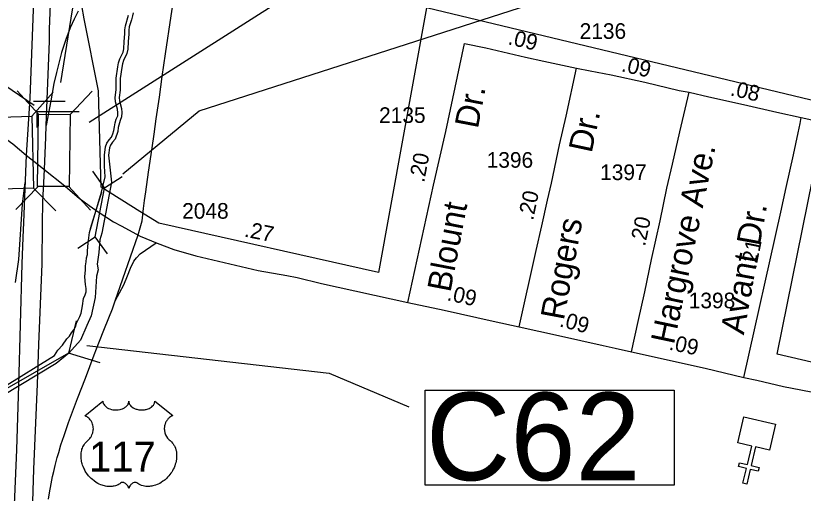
# Model space of a CAD drawing. Extents: x 2290055 to 2389491, y 66597 to 237875.
# Drawn here: x 2341872 to 2345021, y 192658 to 194566 of the extents above; entities that cross this region are included whole.
import ezdxf

# ---------------------------------------------------------------- set-up
doc = ezdxf.new("R2010")
doc.units = 0
for name, color, linetype in [('Exist Boundary Political Urban Extension UEB', 7, 'Continuous'), ('Exist Cultural Church CELL', 7, 'Continuous'), ('Exist Hydrographic River Shore', 7, 'Continuous'), ('Exist Road Primary Interstate Divided Center Attributed', 7, 'Continuous'), ('Exist Road Primary Interstate Ramp 1 Lane Attributed', 7, 'Continuous'), ('Exist Road Primary Interstate Structure Cantilever Sign CELL', 7, 'Continuous'), ('Exist Road Primary Interstate Structure Cantilever Sign Number Label', 7, 'Continuous'), ('Exist Road Primary Interstate Structure Ovrhead Sign CELL', 7, 'Continuous'), ('Exist Road Primary Interstate Structure Standard Bridge CELL', 7, 'Continuous'), ('Exist Road Primary Interstate Structure Standard Bridge Number Label', 7, 'Continuous'), ('Exist Road Primary US Divided Attributed', 7, 'Continuous'), ('Exist Road Primary US Ramp 1 Lane  Attributed', 7, 'Continuous'), ('Exist Road Primary US Shield CELL', 7, 'Continuous'), ('Exist Road Primary US Shield Number Label', 7, 'Continuous'), ('Exist Road Primary US Structure Culvert CELL', 7, 'Continuous'), ('Exist Road Primary US Structure Culvert Number Label', 7, 'Continuous'), ('Exist Road Secondary Mileage Hundredths English Label', 7, 'Continuous'), ('Exist Road Secondary Structure Culvert CELL', 7, 'Continuous'), ('Exist Road Secondary Structure Culvert Number Label', 7, 'Continuous'), ('Exist Road Secondary Type 51 Attributed', 7, 'Continuous'), ('Exist Road Secondary Type 51 Label', 7, 'Continuous'), ('Exist Road Secondary Type 51 Number Label', 7, 'Continuous')]:
    doc.layers.add(name, color=color, linetype=linetype)

msp = doc.modelspace()

# ---------------------------------------------------------------- linework, layer by layer
at = {"layer": 'Exist Boundary Political Urban Extension UEB'}
for points in [[(2342208.1, 194070.8), (2342203.2, 194266.2), (2342145.6, 194554.5), (2342135.7, 194607.8)], [(2346082.8, 193858.3), (2346051.2, 193800), (2345907.1, 192983), (2344917.4, 193213.7), (2345119.2, 194213.3), (2343514.7, 194597.8), (2343322.5, 193540.5), (2342443.4, 193737.5), (2342368.1, 193784.6)], [(2342368.1, 193784.6), (2342212.8, 193881.7), (2342208.1, 194070.8)]]:
    msp.add_lwpolyline(points, dxfattribs=at)
at = {"layer": 'Exist Cultural Church CELL'}
msp.add_lwpolyline([(2344886.2, 192829.6), (2344830.7, 192842.6), (2344813.3, 192768.5), (2344844.4, 192761.2), (2344840.7, 192745.6), (2344809.6, 192753), (2344795.8, 192694.4), (2344780.2, 192698.1), (2344794, 192756.6), (2344762.8, 192764), (2344766.5, 192779.5), (2344797.7, 192772.2), (2344815.2, 192846.3), (2344759.1, 192859.6), (2344783.5, 192963.3), (2344910.6, 192933.2)], close=True, dxfattribs=at)
at = {"layer": 'Exist Hydrographic River Shore'}
for points in [[(2342214.6, 193861.3), (2342229.4, 193922.7), (2342226.2, 193964.8), (2342227.2, 193979.1), (2342226.5, 194009.8), (2342230.2, 194042.4), (2342236, 194056.9), (2342245.7, 194070.5), (2342255.2, 194081.2), (2342260.2, 194094.2), (2342264.2, 194107.8), (2342266, 194122.4), (2342269.2, 194137.8), (2342273.7, 194152.9), (2342279.5, 194166), (2342280.2, 194179), (2342278.7, 194193), (2342271, 194223), (2342269.2, 194240), (2342273, 194270.6), (2342272.7, 194316.6), (2342280, 194362.6), (2342283.2, 194378), (2342287.7, 194393.9), (2342301.2, 194421), (2342304, 194434.5), (2342304.7, 194464), (2342308.2, 194494.1), (2342308, 194509.6), (2342310, 194525.9), (2342323.2, 194569.1)], [(2342340.7, 194578.5), (2342338.7, 194565.7), (2342334.7, 194550.7), (2342325.7, 194522.3), (2342324, 194508.6), (2342324.2, 194493.1), (2342320.7, 194463.2), (2342320, 194432.5), (2342316.5, 194416), (2342302.7, 194387.9), (2342299, 194374.2), (2342295.7, 194359.8), (2342288.7, 194315.2), (2342289, 194269.6), (2342285.2, 194239.8), (2342286.7, 194226), (2342294.5, 194195.8), (2342296.2, 194179.4), (2342295.2, 194162.2), (2342288.7, 194147.5), (2342281.7, 194119.8), (2342280.2, 194104.4), (2342269.2, 194072.6), (2342258, 194060.5), (2342250.2, 194049.3), (2342246, 194038.6), (2342242.5, 194009), (2342254.5, 193901.2)], [(2342254.5, 193901.2), (2342215.9, 193697.9), (2342208.5, 193670.9), (2342203.6, 193620.6), (2342197.5, 193573.9), (2342201.1, 193550.5), (2342194.4, 193525.4), (2342189.5, 193440.6), (2342173.5, 193366.9), (2342156.3, 193327.6), (2342130.6, 193269.9), (2342083.9, 193217.1), (2342033, 193175.9)], [(2342026.9, 193207.8), (2342040, 193229.2), (2342059.2, 193249.1), (2342076.5, 193274.4), (2342086.2, 193286.2), (2342094.2, 193299.5), (2342103.7, 193311.2), (2342110, 193322.9), (2342114, 193337.5), (2342128.5, 193364.2), (2342132.7, 193377.5), (2342138, 193406.8), (2342142, 193436.5), (2342149.5, 193450.5), (2342153.2, 193463.3), (2342152.7, 193476.8), (2342150.5, 193491.7), (2342148.2, 193523.1), (2342151.2, 193550.8), (2342151, 193566.8), (2342153.7, 193582.5), (2342155, 193598.1), (2342158.5, 193612.7), (2342158.5, 193627.2), (2342160.7, 193657.4), (2342166.2, 193700.5), (2342214.6, 193861.3), (2342169.5, 193714.4)], [(2341577.9, 192885.5), (2341667.7, 192957.4), (2341691.5, 192978.9), (2341704.5, 192987.3), (2341726.7, 193005.5), (2341737.5, 193017), (2341763, 193035.8), (2341776.5, 193044.9), (2341790, 193052.3), (2341799.5, 193059.3), (2341820.5, 193080.8), (2342026.9, 193207.8)], [(2342033, 193175.9), (2341814.1, 193044.6), (2341812.5, 193041.6), (2341801.7, 193033.7), (2341788, 193026.1), (2341775.7, 193018), (2341752, 193000.4), (2341742, 192989.5), (2341717.2, 192969.5), (2341704.7, 192961.3), (2341682.7, 192941.4), (2341668.5, 192930.4), (2341584.5, 192870)]]:
    msp.add_lwpolyline(points, dxfattribs=at)
at = {"layer": 'Exist Road Primary Interstate Divided Center Attributed'}
for points in [[(2341992.9, 195934.5), (2341983.8, 195691), (2341972.4, 195428.4), (2341967.3, 195258.3), (2341962.2, 195130), (2341954.9, 194939.4), (2341940, 194555.3), (2341927.4, 194237.1), (2341913.9, 194009.4)], [(2341993, 194127.2), (2341998, 194265.2), (2342006.2, 194465.5), (2342006.2, 194512.8), (2342033.1, 195183.5), (2342042.1, 195345), (2342045.3, 195508.7), (2342053.1, 195681.1), (2342060.6, 195857.6)], [(2341986.2, 193952), (2341991.5, 194081.5), (2341993, 194127.2)]]:
    msp.add_lwpolyline(points, dxfattribs=at)
at = {"layer": 'Exist Road Primary Interstate Ramp 1 Lane Attributed'}
for points in [[(2342361.1, 193690.4), (2342376.7, 193747), (2342382.4, 193795.6), (2342386.7, 193828.4), (2342392.4, 193862.7), (2342403.2, 193941.3), (2342416.8, 194038.8), (2342424.6, 194093.1), (2342433.2, 194153.8), (2342446.7, 194240.7), (2342456.7, 194323.6), (2342471, 194414.3), (2342493.8, 194565.8), (2342505.2, 194644.4)], [(2342269.5, 193426.3), (2342361.1, 193690.4)], [(2342269.5, 193426.3), (2342303.8, 193491.1), (2342318, 193526.5), (2342330.3, 193557.2), (2342344, 193586), (2342354.4, 193599.3), (2342369, 193615.3), (2342433.2, 193658.8)], [(2342002.4, 192633.8), (2342006.7, 192659.8), (2342012.8, 192694.7), (2342018.9, 192724.2), (2342024.1, 192745), (2342029.3, 192768.1), (2342037.8, 192800.7), (2342043.9, 192820.1), (2342052.4, 192851.3), (2342064.7, 192888.1), (2342083.1, 192940.3), (2342102.4, 192993.2), (2342118.9, 193036.2), (2342150, 193118.1), (2342185.5, 193210.7), (2342203.8, 193259.1), (2342226.5, 193316.7), (2342258.6, 193394.7), (2342269.5, 193426.3)]]:
    msp.add_lwpolyline(points, dxfattribs=at)
at = {"layer": 'Exist Road Primary Interstate Structure Cantilever Sign CELL'}
for q in [(2342124.9, 194183.3), (2341956.3, 194119.9)]:
    msp.add_line((2341956.3, 194183.3), q, dxfattribs=at)
at = {"layer": 'Exist Road Primary Interstate Structure Cantilever Sign Number Label'}
msp.add_line((2341945.7, 194207.8), (2340513.3, 195170.1), dxfattribs=at)
at = {"layer": 'Exist Road Primary Interstate Structure Ovrhead Sign CELL'}
msp.add_line((2341942.2, 194224.5), (2342068.7, 194224.8), dxfattribs=at)
msp.add_lwpolyline([(2342052.4, 194299.6), (2342218.7, 195337.6), (2343775.7, 196122.8)], dxfattribs=at)
at = {"layer": 'Exist Road Primary Interstate Structure Standard Bridge CELL'}
for p, q in [((2341876.9, 194266.1), (2341962.9, 194172.5)), ((2342021.7, 194260.8), (2341936.5, 194165)), ((2342177.9, 194264.4), (2342089.2, 194171.8)), ((2341960.9, 193884.2), (2341872.2, 193791.6)), ((2341942.5, 193876.7), (2342031.9, 193786.3)), ((2342084.4, 193883.5), (2342170.4, 193789.9))]:
    msp.add_line(p, q, dxfattribs=at)
for points in [[(2341936.5, 194165), (2341943.1, 193876.7), (2341816.8, 193872.9), (2341810.2, 194161.3)], [(2342089.2, 194171.8), (2342085, 193883.5), (2341958.7, 193884.2), (2341962.9, 194172.5)]]:
    msp.add_lwpolyline(points, close=True, dxfattribs=at)
at = {"layer": 'Exist Road Primary Interstate Structure Standard Bridge Number Label'}
msp.add_lwpolyline([(2342165.9, 194141.3), (2343156.9, 194772.1), (2343482.9, 195064.8)], dxfattribs=at)
at = {"layer": 'Exist Road Primary US Divided Attributed'}
for points in [[(2342121, 194585.1), (2342104.9, 194552.8), (2342089.6, 194517.8), (2342071.6, 194471.5), (2342055.2, 194419.3), (2342034.3, 194340.2), (2342023.9, 194295.7), (2342011.6, 194226.6), (2341993, 194127.2)], [(2341913.9, 194009.4), (2341902.7, 193740.6), (2341900.2, 193680.6)], [(2341915.5, 191984.9), (2341920.4, 192089.7), (2341929.3, 192288.6), (2341933.2, 192407.7), (2341944.3, 192753.8), (2341958.7, 193093.1), (2341964.1, 193251.7), (2341976.8, 193575.3), (2341978.8, 193734.2), (2341979.8, 193823.1), (2341986.2, 193952)], [(2341900.2, 193680.6), (2341895.8, 193574.4), (2341882.8, 193089.2), (2341877.1, 192918.1), (2341875.2, 192831.5), (2341864.1, 192580.9), (2341843.4, 192196)]]:
    msp.add_lwpolyline(points, dxfattribs=at)
at = {"layer": 'Exist Road Primary US Ramp 1 Lane  Attributed'}
msp.add_lwpolyline([(2341871.1, 193500.4), (2341884, 193591.8), (2341898.4, 193813.8), (2341909.3, 193900.5)], dxfattribs=at)
at = {"layer": 'Exist Road Primary US Shield CELL'}
msp.add_lwpolyline([(2342220.4, 193025.2), (2342220.6, 193022.2), (2342221.3, 193018.7), (2342221.9, 193016.9), (2342223.5, 193013.4), (2342226.3, 193009.2), (2342230.1, 193005.2), (2342234.4, 193001.6), (2342237.3, 192999.7), (2342242.3, 192997.1), (2342247.9, 192994.7), (2342254.1, 192992.9), (2342260.5, 192991.6), (2342267.4, 192990.9), (2342274.3, 192990.7), (2342281.7, 192991.3), (2342289.9, 192992.9), (2342293.7, 192993.9), (2342298, 192995.3), (2342301.9, 192996.9), (2342306.2, 192999.3), (2342309.7, 193001.5), (2342312.4, 193003.4), (2342316.2, 193007.1), (2342319.3, 193010.9), (2342320.6, 193013.1), (2342321.7, 193015.1), (2342323.2, 193019.5), (2342323.6, 193021.4), (2342323.9, 193025.4), (2342324.2, 193022), (2342324.5, 193019.9), (2342325.1, 193017.9), (2342325.9, 193015.7), (2342327.5, 193012.6), (2342329.2, 193010.1), (2342332.4, 193006.3), (2342334.4, 193004.4), (2342336.2, 193002.9), (2342341.2, 192999.5), (2342346.9, 192996.6), (2342349.7, 192995.4), (2342352.6, 192994.3), (2342356.3, 192993.2), (2342360.1, 192992.3), (2342363.9, 192991.7), (2342367.7, 192991.1), (2342371.6, 192990.8), (2342374.8, 192990.7), (2342378.8, 192990.8), (2342382.4, 192991), (2342386.1, 192991.4), (2342390.2, 192992.1), (2342393.5, 192992.8), (2342397.9, 192994), (2342401.8, 192995.4), (2342405.3, 192996.9), (2342409.7, 192999.3), (2342413.4, 193001.5), (2342416, 193003.7), (2342419.2, 193006.6), (2342422.2, 193010), (2342423.9, 193012.5), (2342425.2, 193015.2), (2342426.3, 193017.9), (2342427, 193020.8), (2342427.4, 193023.3), (2342427.4, 193025.5), (2342499.8, 192967.8), (2342498.1, 192967.2), (2342494.1, 192965.3), (2342491, 192963.4), (2342486, 192959.9), (2342483.9, 192958), (2342481.8, 192956), (2342479.8, 192953.9), (2342478.1, 192951.8), (2342476, 192948.9), (2342474.1, 192946), (2342472.3, 192942.8), (2342470.9, 192940.1), (2342468.7, 192934.2), (2342467.6, 192930.6), (2342467, 192927.4), (2342466.1, 192921), (2342465.9, 192917.9), (2342465.9, 192914.9), (2342466.1, 192911.7), (2342466.4, 192908.6), (2342466.9, 192905.4), (2342467.4, 192902.6), (2342468.3, 192899.1), (2342469.6, 192895.1), (2342471.2, 192891.2), (2342474.5, 192884.9), (2342478.7, 192878.5), (2342481.8, 192874.9), (2342484.8, 192871.8), (2342489.2, 192868.1), (2342491.6, 192865.9), (2342494.4, 192863.2), (2342498.9, 192857.9), (2342500.8, 192855.4), (2342502.6, 192852.6), (2342504.4, 192849.8), (2342506.1, 192846.7), (2342507.4, 192844), (2342510, 192837.8), (2342511.8, 192831.8), (2342512.7, 192828.6), (2342514, 192821.5), (2342514.5, 192818), (2342515.1, 192811.1), (2342515.1, 192802.7), (2342514.5, 192794.8), (2342513, 192785.5), (2342511.7, 192779.9), (2342509.8, 192773.5), (2342508, 192767.9), (2342504.7, 192759.6), (2342501.8, 192753.7), (2342498, 192746.6), (2342495.4, 192742.4), (2342492.3, 192737.9), (2342488.5, 192732.7), (2342484.1, 192727.1), (2342478.7, 192721.3), (2342474.4, 192716.9), (2342468.8, 192711.9), (2342465.4, 192709.1), (2342460.5, 192705.4), (2342453.8, 192701), (2342447.3, 192697.1), (2342441.7, 192694.3), (2342436.7, 192692.1), (2342430.3, 192689.7), (2342419.6, 192686.8), (2342415.7, 192685.9), (2342411.1, 192685.3), (2342406.8, 192684.8), (2342402.6, 192684.6), (2342397, 192684.6), (2342391.4, 192685), (2342386.1, 192685.8), (2342380.6, 192686.9), (2342374.8, 192688.6), (2342369.6, 192690.7), (2342364.3, 192693.3), (2342355.3, 192698.9), (2342352.7, 192700.3), (2342351.3, 192700.7), (2342347.8, 192700.9), (2342344.6, 192700.2), (2342341.2, 192698.9), (2342339.2, 192697.8), (2342336.6, 192696), (2342334.5, 192694.4), (2342332, 192692.1), (2342330.3, 192690.1), (2342329, 192688.6), (2342326.5, 192684.6), (2342325.6, 192682.7), (2342324.7, 192680.3), (2342323.8, 192676.7), (2342322.7, 192681.2), (2342321.4, 192684.2), (2342319.8, 192686.8), (2342318.2, 192689), (2342315.7, 192691.9), (2342313.5, 192694.1), (2342310.7, 192696.3), (2342307.8, 192698.1), (2342305.5, 192699.3), (2342303.4, 192700.1), (2342300.7, 192700.7), (2342298.6, 192700.9), (2342296.9, 192700.9), (2342294.5, 192700.3), (2342291.2, 192698), (2342288.1, 192695.8), (2342284.7, 192693.7), (2342280.7, 192691.6), (2342277.7, 192690.2), (2342274.2, 192688.9), (2342270.1, 192687.5), (2342265.7, 192686.3), (2342261.1, 192685.4), (2342257.1, 192684.8), (2342252.8, 192684.4), (2342248.9, 192684.3), (2342244.8, 192684.3), (2342241, 192684.6), (2342236.6, 192685), (2342231.2, 192685.8), (2342226.6, 192686.8), (2342221.9, 192688.1), (2342217, 192689.7), (2342211.7, 192691.7), (2342205.1, 192694.5), (2342200.5, 192696.9), (2342193.3, 192701), (2342184.9, 192706.9), (2342178.5, 192712.1), (2342173.8, 192716.3), (2342166.9, 192723.3), (2342162.9, 192727.9), (2342156.5, 192736.1), (2342152.5, 192742), (2342149.9, 192746.4), (2342146, 192753.4), (2342143.9, 192757.8), (2342141.2, 192764.2), (2342139, 192770.1), (2342137.2, 192775.6), (2342136.3, 192779.2), (2342134.9, 192785.4), (2342134.1, 192789.8), (2342133.2, 192795.8), (2342132.8, 192802.2), (2342132.7, 192808), (2342132.9, 192812.9), (2342133.4, 192818.6), (2342134.4, 192824.6), (2342135.5, 192829.8), (2342136.6, 192833.5), (2342138.1, 192838), (2342140.1, 192843), (2342142.5, 192847.8), (2342144.8, 192851.8), (2342147.7, 192856.1), (2342150.5, 192859.7), (2342154.2, 192863.7), (2342158, 192867.4), (2342161.6, 192870.3), (2342165.8, 192874.4), (2342167.9, 192876.8), (2342170.6, 192880.3), (2342172.7, 192883.5), (2342174.3, 192886.4), (2342176.5, 192890.6), (2342177.8, 192893.8), (2342179.5, 192898.6), (2342180.3, 192902.1), (2342181.2, 192906.5), (2342181.8, 192910.6), (2342182, 192915.8), (2342181.8, 192920), (2342181.3, 192925), (2342180.3, 192929.8), (2342179.2, 192934), (2342177.4, 192938.8), (2342175.8, 192942.3), (2342173, 192947.1), (2342169.9, 192951.5), (2342166.7, 192955.1), (2342163.5, 192958.3), (2342160.5, 192960.7), (2342157.5, 192962.7), (2342153.9, 192965), (2342150.3, 192966.7), (2342148.1, 192967.6)], close=True, dxfattribs=at)
at = {"layer": 'Exist Road Primary US Structure Culvert CELL'}
for p, q in [((2342113.7, 193346.8), (2342082.1, 193217.4)), ((2342082.1, 193217.4), (2341806.3, 193060.1)), ((2342209.6, 193178.7), (2342082.1, 193217.4))]:
    msp.add_line(p, q, dxfattribs=at)
at = {"layer": 'Exist Road Primary US Structure Culvert Number Label'}
msp.add_lwpolyline([(2342156.1, 193247.8), (2343125.8, 193137.3), (2343444.2, 193002.9)], dxfattribs=at)
msp.add_lwpolyline([(2343508.9, 193069.9), (2344504.4, 193069.9), (2344504.4, 192690), (2343508.9, 192690)], close=True, dxfattribs=at)
at = {"layer": 'Exist Road Secondary Structure Culvert CELL'}
for p, q in [((2342178.3, 193945), (2342226.9, 193877.4)), ((2342297.1, 193922.2), (2342226.9, 193877.4)), ((2342189.6, 193682.5), (2342226.9, 193877.4)), ((2342119.4, 193637.7), (2342189.6, 193682.5)), ((2342238.2, 193614.9), (2342189.6, 193682.5))]:
    msp.add_line(p, q, dxfattribs=at)
at = {"layer": 'Exist Road Secondary Structure Culvert Number Label'}
msp.add_lwpolyline([(2342299.3, 193934.3), (2342604.6, 194186.5), (2344301.3, 194732.1)], dxfattribs=at)
at = {"layer": 'Exist Road Secondary Type 51 Attributed'}
for points in [[(2343440, 193420.6), (2343541.8, 193889.7), (2343592.1, 194104.4), (2343667, 194455.9)], [(2343667, 194455.9), (2343751.6, 194437.8), (2343910.6, 194401.3), (2343984.2, 194385.5), (2344114.4, 194357.1)], [(2343884.5, 193322.5), (2343953.6, 193628.6), (2343976.1, 193726.2), (2343998.6, 193829.7), (2344013.9, 193896.7), (2344045.9, 194050.4), (2344073.4, 194165.7), (2344114.4, 194357.1)], [(2344114.4, 194357.1), (2344169.2, 194346.5), (2344253, 194329.8), (2344387.7, 194300.4), (2344524.6, 194268.2), (2344564.7, 194260.6)], [(2344334.6, 193223.5), (2344361, 193343.6), (2344387.8, 193462.6), (2344414, 193592.5), (2344448.6, 193746.7), (2344476.2, 193876.6), (2344498.3, 193973.1), (2344528.2, 194102.2), (2344564.7, 194260.6)], [(2344564.7, 194260.6), (2344643.5, 194242.2), (2344782.8, 194211.7), (2344915.1, 194180.7), (2345013.3, 194159.2)], [(2341691.2, 194178.2), (2341707.7, 194164), (2341722.7, 194153.5), (2341859.6, 194054.8), (2341913.9, 194009.4)], [(2344783.5, 193120.7), (2344931.9, 193781.8), (2344952.6, 193879.5), (2344982.7, 194010.5), (2345001.5, 194098.5), (2345008.5, 194135.4), (2345013.3, 194159.2)], [(2345013.3, 194159.2), (2345224.4, 194113.2), (2345386, 194076.5), (2345465.2, 194060.1)], [(2341913.9, 194009.4), (2341962.7, 193970.5), (2341991, 193948.3)], [(2341991, 193948.3), (2342061.3, 193892.3), (2342125.4, 193836.8), (2342165.3, 193808.5), (2342205.1, 193780.2), (2342263.1, 193743.2), (2342293.5, 193726.9), (2342369.4, 193685.8), (2342437.2, 193657.3), (2342503.6, 193632.3), (2342592.4, 193607.4), (2342841.4, 193547.9), (2342955.6, 193528.7), (2342997.7, 193519.6), (2343094.8, 193495.8), (2343440, 193420.6)], [(2343440, 193420.6), (2343584.7, 193389.9), (2343781, 193345.5), (2343884.5, 193322.5)], [(2343884.5, 193322.5), (2344041.8, 193287.7), (2344220.9, 193248), (2344269.5, 193237.9), (2344334.6, 193223.5)], [(2344334.6, 193223.5), (2344628.5, 193157.2), (2344783.5, 193120.7)], [(2344783.5, 193120.7), (2344835.3, 193109.1), (2344941.7, 193083.9), (2345087.3, 193056.3), (2345195.9, 193038), (2345372.5, 193013.8), (2345465.8, 192999.6), (2345539.4, 192977), (2345641.2, 192954.3), (2345791.4, 192924.6), (2345912.7, 192892.1), (2346033.4, 192877.4)]]:
    msp.add_lwpolyline(points, dxfattribs=at)

# ---------------------------------------------------------------- texts
at = {"layer": 'Exist Road Primary US Shield Number Label'}
msp.add_text('117', height=119.53, dxfattribs=at).set_placement((2342164.8, 192744.4))
at = {"layer": 'Exist Road Primary US Structure Culvert Number Label'}
msp.add_text('C62', height=350, dxfattribs=at).set_placement((2343512.2, 192709.8))
at = {"layer": 'Exist Road Secondary Mileage Hundredths English Label'}
for s, rotation, p in [('.09', 346.8377, (2343837.3, 194453)), ('.09', 346.8945, (2344290.7, 194345.2)), ('.08', 347.2998, (2344726.2, 194248.5)), ('.20', 79.162, (2343504.8, 193897.5)), ('.20', 77.9314, (2343940.4, 193746)), ('.27', 348.7122, (2342783, 193684.1)), ('.20', 78.0875, (2344388.3, 193642.6)), ('.21', 78.6079, (2344832.2, 193551.6)), ('.09', 347.6676, (2343593.6, 193429.7)), ('.09', 345.5722, (2344043.1, 193325.1)), ('.09', 348.2355, (2344481.4, 193232.1))]:
    msp.add_text(s, height=62.5, rotation=rotation, dxfattribs=at).set_placement(p)
at = {"layer": 'Exist Road Secondary Type 51 Label'}
for s, rotation, p in [('Dr.', 79.162, (2343719.8, 194112.3)), ('Dr.', 77.9314, (2344174.7, 194014.8)), ('Hargrove Ave.', 78.0875, (2344503.8, 193249.5)), ('Blount', 79.162, (2343610.1, 193458.1)), ('Avant Dr.', 79.8048, (2344783.5, 193288.6)), ('Rogers', 79.3647, (2344063.3, 193346.3))]:
    msp.add_text(s, height=95, rotation=rotation, dxfattribs=at).set_placement(p)
at = {"layer": 'Exist Road Secondary Type 51 Number Label'}
for s, p in [('2136', (2344126.9, 194474.1)), ('2135', (2343324.8, 194138)), ('1396', (2343755.1, 193958.9)), ('1397', (2344208.9, 193909.6)), ('2048', (2342537.3, 193755.2)), ('1398', (2344563.3, 193397))]:
    msp.add_text(s, height=62.5, dxfattribs=at).set_placement(p)

doc.saveas('drawing.dxf')
